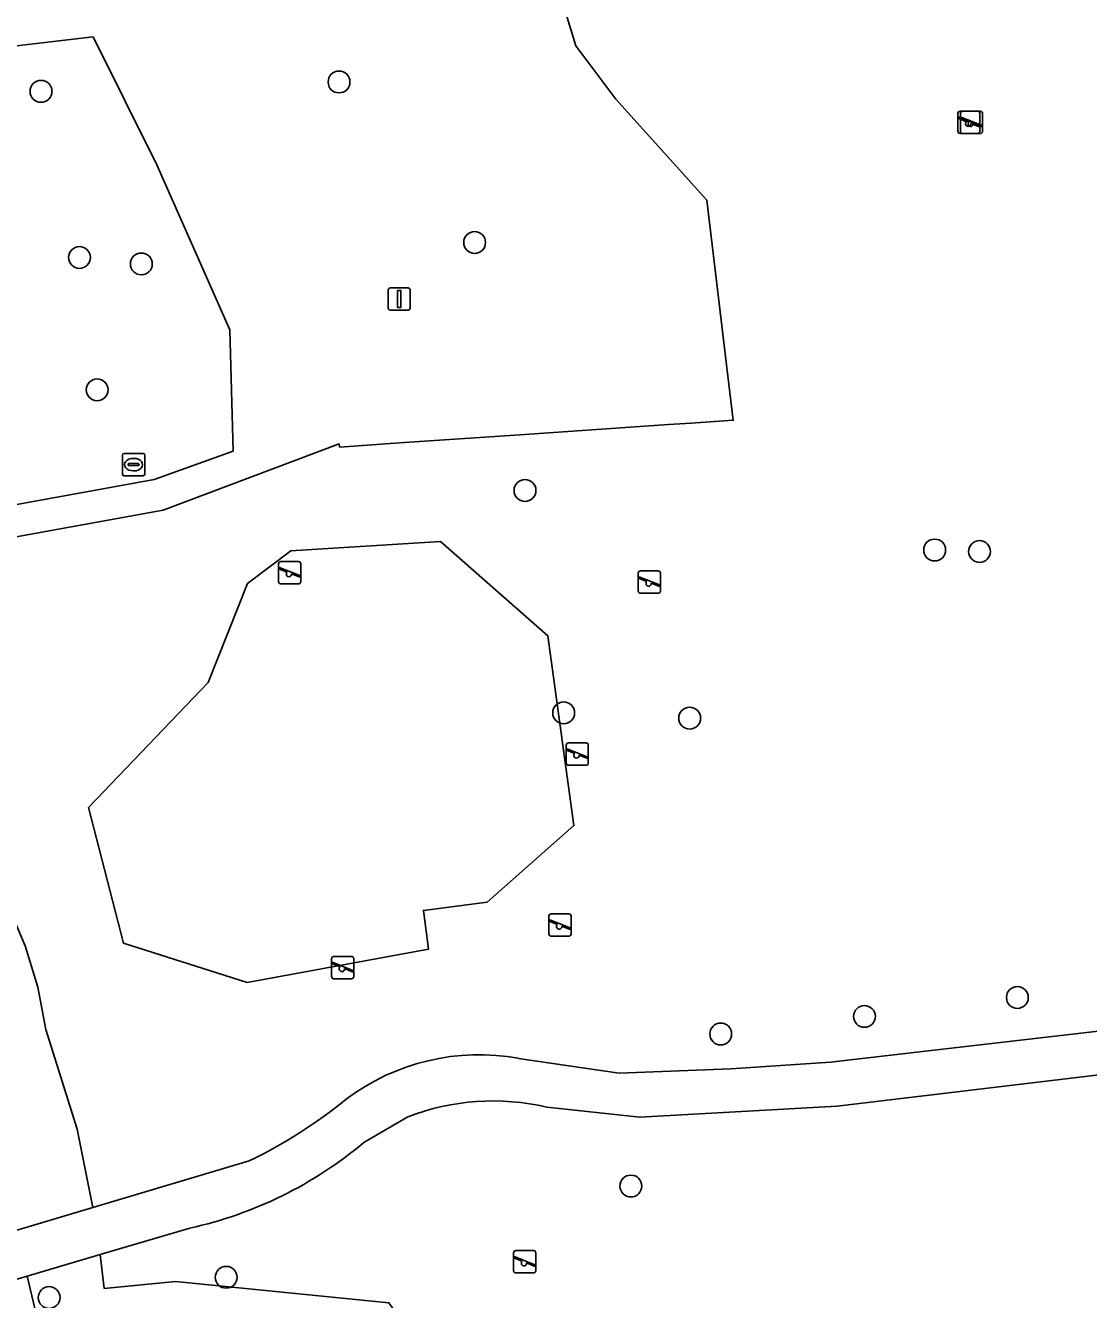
# Model space of a CAD drawing. Extents: x 160732 to 162107, y 387428 to 388479.
# Drawn here: x 160890.7 to 160938.3, y 387541.9 to 387599 of the extents above; entities that cross this region are included whole.
import ezdxf

# ---------------------------------------------------------------- set-up
doc = ezdxf.new("R2010")
doc.units = 0
for name, color, linetype in [('IMGEO_Boom', 7, 'Continuous'), ('IMGEO_Groenvoorziening', 7, 'Continuous'), ('IMGEO_Lichtmast', 7, 'Continuous'), ('IMGEO_Rioolput', 7, 'Continuous'), ('IMGEO_Speelvoorziening', 7, 'Continuous'), ('IMGEO_Terreindeel_zand', 7, 'Continuous'), ('IMGEO_Voetpad_open', 7, 'Continuous')]:
    doc.layers.add(name, color=color, linetype=linetype)

msp = doc.modelspace()

# ---------------------------------------------------------------- linework, layer by layer
at = {"layer": 'IMGEO_Boom'}
for centre in [(160904.75, 387596.458), (160891.408, 387596.038), (160910.818, 387589.271), (160893.131, 387588.6), (160895.9, 387588.309), (160893.921, 387582.672), (160913.074, 387578.163), (160931.409, 387575.497), (160933.419, 387575.429), (160914.804, 387568.205), (160920.443, 387567.97), (160935.111, 387555.46), (160928.264, 387554.613), (160921.833, 387553.826), (160917.813, 387547.016), (160899.699, 387542.93), (160891.771, 387542.021)]:
    msp.add_circle(centre, 0.489, dxfattribs=at)
at = {"layer": 'IMGEO_Groenvoorziening'}
for points in [[(160913.958, 387602.627), (160915.354, 387598.083), (160917.135, 387595.695), (160921.213, 387591.172), (160922.096, 387583.797), (160922.393, 387581.31), (160920.514, 387581.182), (160919.5, 387581.113), (160913.06, 387580.675), (160907.462, 387580.294), (160904.771, 387580.111), (160904.748, 387580.246), (160896.875, 387577.29), (160889.303, 387575.915)], [(160896.589, 387592.745), (160893.739, 387598.484), (160889.288, 387597.96), (160888.437, 387595.068), (160888.178, 387594.485), (160887.484, 387593.415), (160886.583, 387592.513), (160886.067, 387592.138), (160885.515, 387591.818), (160884.325, 387591.36), (160883.701, 387591.227), (160882.614, 387591.153), (160881.899, 387591.148), (160863.744, 387591.009), (160859.945, 387586.051), (160859.148, 387585.487), (160859.82, 387582.749), (160862.395, 387583.636), (160864.637, 387584.879), (160866.976, 387585.852), (160867.819, 387585.986), (160877.892, 387585.614)], [(160912.78, 387552.735), (160917.291, 387552.074), (160922.289, 387552.26), (160926.751, 387552.568), (160947.358, 387554.958), (160958.867, 387556.421), (160966.825, 387556.763), (160963.981, 387598.065)], [(160883.962, 387581.582), (160884.79, 387578.946), (160885.053, 387577.611), (160889.002, 387577.302), (160896.469, 387578.661), (160900.006, 387579.926), (160899.859, 387585.355), (160896.589, 387592.745)], [(160890.705, 387557.766), (160891.265, 387555.923), (160891.63, 387554.031), (160893.021, 387549.569), (160893.725, 387546.052), (160900.725, 387548.141)], [(160958.854, 387554.401), (160927.045, 387550.589), (160918.209, 387550.105), (160914.054, 387550.547)], [(160907.827, 387550.117), (160905.862, 387548.967)], [(160898.078, 387545.131), (160894.06, 387543.946), (160894.237, 387542.434), (160897.436, 387542.742), (160906.978, 387541.785), (160907.535, 387541.005), (160908.393, 387540.348), (160909.411, 387539.988), (160910.491, 387539.96), (160911.309, 387539.981), (160911.964, 387539.844), (160912.575, 387539.573), (160913.354, 387538.945), (160916.56, 387534.884), (160917.826, 387532.995), (160919.026, 387531.589), (160920.367, 387530.317), (160923.011, 387529.746), (160944.179, 387540.722)], [(160906.978, 387541.785), (160897.436, 387542.742), (160894.237, 387542.434), (160894.06, 387543.946), (160890.787, 387542.981), (160891.863, 387538.451)]]:
    msp.add_lwpolyline(points, dxfattribs=at)
for points in [[(160914.102, 387571.661), (160915.251, 387563.161), (160911.375, 387559.732), (160908.526, 387559.357), (160908.754, 387557.626), (160900.63, 387556.135), (160895.102, 387557.892), (160893.543, 387563.964), (160898.894, 387569.558), (160900.652, 387573.996), (160902.59, 387575.464), (160909.291, 387575.886)], [(160883.338, 387542.952), (160893.725, 387546.052), (160893.021, 387549.569), (160891.63, 387554.031), (160891.265, 387555.923), (160890.705, 387557.766), (160889.954, 387559.541), (160889.023, 387561.227), (160887.92, 387562.807), (160886.658, 387564.263), (160885.251, 387565.579), (160885.073, 387565.72)]]:
    msp.add_lwpolyline(points, close=True, dxfattribs=at)
for centre, radius, start, end in [((160911.015, 387543.01), 9.884, 79.7111, 126.9868), ((160890.93, 387568.326), 22.436, 295.886, 309.0615), ((160911.636, 387540.254), 10.573, 76.7815, 111.1189), ((160894.147, 387562.923), 18.221, 282.4585, 310.0102)]:
    msp.add_arc(centre, radius, start, end, dxfattribs=at)
at = {"layer": 'IMGEO_Lichtmast'}
for p, q in [((160906.946, 387586.339), (160906.946, 387587.139)), ((160906.946, 387587.139), (160906.946, 387586.339)), ((160907.046, 387587.239), (160907.836, 387587.239)), ((160907.836, 387587.239), (160907.046, 387587.239)), ((160907.936, 387587.139), (160907.936, 387586.339)), ((160907.936, 387586.339), (160907.936, 387587.139)), ((160907.836, 387586.239), (160907.046, 387586.239)), ((160907.046, 387586.239), (160907.836, 387586.239))]:
    msp.add_line(p, q, dxfattribs=at)
msp.add_lwpolyline([(160907.366, 387587.114), (160907.516, 387587.114), (160907.516, 387586.364), (160907.366, 387586.364), (160907.366, 387587.114)], dxfattribs=at)
for centre, start, end in [((160907.046, 387587.139), 90, 180), ((160907.046, 387587.139), 90, 180), ((160907.836, 387587.139), 0, 90), ((160907.836, 387587.139), 360, 90), ((160907.046, 387586.339), 180, 270), ((160907.046, 387586.339), 180, 270), ((160907.836, 387586.339), 270, 0), ((160907.836, 387586.339), 270, 0)]:
    msp.add_arc(centre, 0.1, start, end, dxfattribs=at)
at = {"layer": 'IMGEO_Rioolput'}
for p, q in [((160895.053, 387578.896), (160895.053, 387579.748)), ((160895.128, 387579.822), (160895.98, 387579.822)), ((160895.541, 387579.602), (160895.566, 387579.602)), ((160896.054, 387579.748), (160896.054, 387578.896)), ((160895.312, 387579.316), (160895.312, 387579.328)), ((160895.75, 387579.279), (160895.352, 387579.279)), ((160895.355, 387579.365), (160895.753, 387579.365)), ((160895.564, 387579.042), (160895.539, 387579.042)), ((160895.796, 387579.328), (160895.796, 387579.316)), ((160895.98, 387578.822), (160895.128, 387578.822))]:
    msp.add_line(p, q, dxfattribs=at)
for points in [[(160895.053, 387578.896), (160895.053, 387579.748)], [(160895.128, 387579.822), (160895.98, 387579.822)], [(160896.054, 387579.748), (160896.054, 387578.896)], [(160895.98, 387578.822), (160895.128, 387578.822)]]:
    msp.add_lwpolyline(points, dxfattribs=at)
for centre, radius, start, end in [((160895.13, 387579.746), 0.0765, 91.552, 178.448), ((160895.13, 387579.746), 0.0765, 91.552, 178.448), ((160895.978, 387579.746), 0.0765, 1.552, 88.448), ((160895.978, 387579.746), 0.0765, 1.552, 88.448), ((160895.13, 387578.898), 0.0765, 181.552, 268.448), ((160895.13, 387578.898), 0.0765, 181.552, 268.448), ((160895.352, 387579.325), 0.0403, 85.8775, 175.7526), ((160895.349, 387579.315), 0.0366, 178.938, 274.7102), ((160895.753, 387579.322), 0.043, 264.8664, 352.4533), ((160895.757, 387579.327), 0.0386, 1.7309, 96.639), ((160895.978, 387578.898), 0.0765, 271.552, 358.448), ((160895.978, 387578.898), 0.0765, 271.552, 358.448)]:
    msp.add_arc(centre, radius, start, end, dxfattribs=at)
for centre, major_axis, ratio, start_param, end_param in [((160895.54, 387579.322), (-0.387, 0.002), 0.722429, 4.712389, 7.853982), ((160895.565, 387579.322), (-0.39, 0.002), 0.717154, 1.570796, 4.712389)]:
    msp.add_ellipse(centre, major_axis=major_axis, ratio=ratio, start_param=start_param, end_param=end_param, dxfattribs=at)
at = {"layer": 'IMGEO_Speelvoorziening'}
for p, q in [((160932.446, 387594.25), (160932.446, 387595.05)), ((160932.446, 387595.05), (160932.446, 387594.25)), ((160932.515, 387594.875), (160933.391, 387594.522)), ((160932.546, 387595.15), (160933.336, 387595.15)), ((160933.336, 387595.15), (160932.546, 387595.15)), ((160932.56, 387594.247), (160932.56, 387595.047)), ((160932.56, 387595.047), (160932.56, 387594.247)), ((160932.629, 387594.872), (160933.505, 387594.519)), ((160932.66, 387595.147), (160933.45, 387595.147)), ((160933.45, 387595.147), (160932.66, 387595.147)), ((160933.436, 387595.05), (160933.436, 387594.25)), ((160933.436, 387594.25), (160933.436, 387595.05)), ((160933.55, 387595.047), (160933.55, 387594.247)), ((160933.55, 387594.247), (160933.55, 387595.047)), ((160932.829, 387594.678), (160932.49, 387594.815)), ((160932.943, 387594.675), (160932.604, 387594.812)), ((160933.367, 387594.462), (160933.027, 387594.599)), ((160933.481, 387594.459), (160933.141, 387594.596)), ((160933.336, 387594.15), (160932.546, 387594.15)), ((160932.546, 387594.15), (160933.336, 387594.15)), ((160933.45, 387594.147), (160932.66, 387594.147)), ((160932.66, 387594.147), (160933.45, 387594.147)), ((160902.047, 387574.082), (160902.047, 387574.882)), ((160902.047, 387574.882), (160902.047, 387574.082)), ((160902.147, 387574.982), (160902.937, 387574.982)), ((160902.937, 387574.982), (160902.147, 387574.982)), ((160903.037, 387574.882), (160903.037, 387574.082)), ((160903.037, 387574.082), (160903.037, 387574.882)), ((160902.43, 387574.51), (160902.091, 387574.647)), ((160902.116, 387574.707), (160902.992, 387574.354)), ((160902.968, 387574.294), (160902.628, 387574.431)), ((160918.145, 387573.662), (160918.145, 387574.462)), ((160918.145, 387574.462), (160918.145, 387573.662)), ((160918.245, 387574.562), (160919.035, 387574.562)), ((160919.035, 387574.562), (160918.245, 387574.562)), ((160919.135, 387574.462), (160919.135, 387573.662)), ((160919.135, 387573.662), (160919.135, 387574.462)), ((160902.937, 387573.982), (160902.147, 387573.982)), ((160902.147, 387573.982), (160902.937, 387573.982)), ((160918.528, 387574.09), (160918.189, 387574.227)), ((160918.214, 387574.287), (160919.09, 387573.934)), ((160919.066, 387573.874), (160918.726, 387574.011)), ((160919.035, 387573.562), (160918.245, 387573.562)), ((160918.245, 387573.562), (160919.035, 387573.562)), ((160914.917, 387565.962), (160914.917, 387566.762)), ((160914.917, 387566.762), (160914.917, 387565.962)), ((160915.3, 387566.39), (160914.961, 387566.527)), ((160914.986, 387566.587), (160915.862, 387566.234)), ((160915.017, 387566.862), (160915.807, 387566.862)), ((160915.807, 387566.862), (160915.017, 387566.862)), ((160915.907, 387566.762), (160915.907, 387565.962)), ((160915.907, 387565.962), (160915.907, 387566.762)), ((160915.807, 387565.862), (160915.017, 387565.862)), ((160915.017, 387565.862), (160915.807, 387565.862)), ((160915.838, 387566.174), (160915.498, 387566.311)), ((160914.144, 387558.303), (160914.144, 387559.103)), ((160914.144, 387559.103), (160914.144, 387558.303)), ((160914.213, 387558.928), (160915.089, 387558.575)), ((160914.244, 387559.203), (160915.034, 387559.203)), ((160915.034, 387559.203), (160914.244, 387559.203)), ((160915.134, 387559.103), (160915.134, 387558.303)), ((160915.134, 387558.303), (160915.134, 387559.103)), ((160914.527, 387558.731), (160914.188, 387558.868)), ((160915.065, 387558.515), (160914.725, 387558.652)), ((160915.034, 387558.203), (160914.244, 387558.203)), ((160914.244, 387558.203), (160915.034, 387558.203)), ((160904.417, 387556.402), (160904.417, 387557.202)), ((160904.417, 387557.202), (160904.417, 387556.402)), ((160904.517, 387557.302), (160905.307, 387557.302)), ((160905.307, 387557.302), (160904.517, 387557.302)), ((160905.407, 387557.202), (160905.407, 387556.402)), ((160905.407, 387556.402), (160905.407, 387557.202)), ((160904.8, 387556.83), (160904.461, 387556.967)), ((160904.486, 387557.027), (160905.362, 387556.674)), ((160905.338, 387556.614), (160904.998, 387556.751)), ((160905.307, 387556.302), (160904.517, 387556.302)), ((160904.517, 387556.302), (160905.307, 387556.302)), ((160912.665, 387544.123), (160913.455, 387544.123)), ((160913.455, 387544.123), (160912.665, 387544.123)), ((160912.565, 387543.223), (160912.565, 387544.023)), ((160912.565, 387544.023), (160912.565, 387543.223)), ((160912.948, 387543.651), (160912.609, 387543.788)), ((160912.634, 387543.848), (160913.51, 387543.495)), ((160913.486, 387543.435), (160913.146, 387543.572)), ((160913.555, 387544.023), (160913.555, 387543.223)), ((160913.555, 387543.223), (160913.555, 387544.023)), ((160913.455, 387543.123), (160912.665, 387543.123)), ((160912.665, 387543.123), (160913.455, 387543.123))]:
    msp.add_line(p, q, dxfattribs=at)
for centre, radius, start, end in [((160932.546, 387595.05), 0.1, 90, 180), ((160932.546, 387595.05), 0.1, 90, 180), ((160932.503, 387594.845), 0.0327, 68.078, 248.078), ((160932.66, 387595.047), 0.1, 90, 180), ((160932.66, 387595.047), 0.1, 90, 180), ((160932.617, 387594.842), 0.0327, 68.078, 248.078), ((160933.336, 387595.05), 0.1, 0, 90), ((160933.336, 387595.05), 0.1, 360, 90), ((160933.45, 387595.047), 0.1, 0, 90), ((160933.45, 387595.047), 0.1, 360, 90), ((160932.908, 387594.588), 0.12, 130.9928, 5.1632), ((160933.022, 387594.585), 0.12, 130.9928, 5.1632), ((160933.379, 387594.492), 0.0327, 248.078, 68.078), ((160933.493, 387594.489), 0.0327, 248.078, 68.078), ((160932.546, 387594.25), 0.1, 180, 270), ((160932.546, 387594.25), 0.1, 180, 270), ((160932.66, 387594.247), 0.1, 180, 270), ((160932.66, 387594.247), 0.1, 180, 270), ((160933.336, 387594.25), 0.1, 270, 0), ((160933.336, 387594.25), 0.1, 270, 0), ((160933.45, 387594.247), 0.1, 270, 0), ((160933.45, 387594.247), 0.1, 270, 0), ((160902.147, 387574.882), 0.1, 90, 180), ((160902.147, 387574.882), 0.1, 90, 180), ((160902.937, 387574.882), 0.1, 0, 90), ((160902.937, 387574.882), 0.1, 360, 90), ((160902.104, 387574.677), 0.0327, 68.078, 248.078), ((160902.509, 387574.42), 0.12, 130.9928, 5.1632), ((160902.98, 387574.324), 0.0327, 248.078, 68.078), ((160918.245, 387574.462), 0.1, 90, 180), ((160918.245, 387574.462), 0.1, 90, 180), ((160919.035, 387574.462), 0.1, 0, 90), ((160919.035, 387574.462), 0.1, 360, 90), ((160902.147, 387574.082), 0.1, 180, 270), ((160902.147, 387574.082), 0.1, 180, 270), ((160902.937, 387574.082), 0.1, 270, 0), ((160902.937, 387574.082), 0.1, 270, 0), ((160918.202, 387574.257), 0.0327, 68.078, 248.078), ((160918.607, 387574), 0.12, 130.9928, 5.1632), ((160919.078, 387573.904), 0.0327, 248.078, 68.078), ((160918.245, 387573.662), 0.1, 180, 270), ((160918.245, 387573.662), 0.1, 180, 270), ((160919.035, 387573.662), 0.1, 270, 0), ((160919.035, 387573.662), 0.1, 270, 0), ((160915.017, 387566.762), 0.1, 90, 180), ((160915.017, 387566.762), 0.1, 90, 180), ((160914.974, 387566.557), 0.0327, 68.078, 248.078), ((160915.379, 387566.3), 0.12, 130.9928, 5.1632), ((160915.807, 387566.762), 0.1, 0, 90), ((160915.807, 387566.762), 0.1, 360, 90), ((160915.017, 387565.962), 0.1, 180, 270), ((160915.017, 387565.962), 0.1, 180, 270), ((160915.807, 387565.962), 0.1, 270, 0), ((160915.807, 387565.962), 0.1, 270, 0), ((160915.85, 387566.204), 0.0327, 248.078, 68.078), ((160914.244, 387559.103), 0.1, 90, 180), ((160914.244, 387559.103), 0.1, 90, 180), ((160914.201, 387558.898), 0.0327, 68.078, 248.078), ((160915.034, 387559.103), 0.1, 0, 90), ((160915.034, 387559.103), 0.1, 360, 90), ((160914.606, 387558.641), 0.12, 130.9928, 5.1632), ((160915.077, 387558.545), 0.0327, 248.078, 68.078), ((160914.244, 387558.303), 0.1, 180, 270), ((160914.244, 387558.303), 0.1, 180, 270), ((160915.034, 387558.303), 0.1, 270, 0), ((160915.034, 387558.303), 0.1, 270, 0), ((160904.517, 387557.202), 0.1, 90, 180), ((160904.517, 387557.202), 0.1, 90, 180), ((160905.307, 387557.202), 0.1, 0, 90), ((160905.307, 387557.202), 0.1, 360, 90), ((160904.474, 387556.997), 0.0327, 68.078, 248.078), ((160904.879, 387556.74), 0.12, 130.9928, 5.1632), ((160905.35, 387556.644), 0.0327, 248.078, 68.078), ((160904.517, 387556.402), 0.1, 180, 270), ((160904.517, 387556.402), 0.1, 180, 270), ((160905.307, 387556.402), 0.1, 270, 0), ((160905.307, 387556.402), 0.1, 270, 0), ((160912.665, 387544.023), 0.1, 90, 180), ((160912.665, 387544.023), 0.1, 90, 180), ((160913.455, 387544.023), 0.1, 0, 90), ((160913.455, 387544.023), 0.1, 360, 90), ((160912.622, 387543.818), 0.0327, 68.078, 248.078), ((160913.027, 387543.561), 0.12, 130.9928, 5.1632), ((160913.498, 387543.465), 0.0327, 248.078, 68.078), ((160912.665, 387543.223), 0.1, 180, 270), ((160912.665, 387543.223), 0.1, 180, 270), ((160913.455, 387543.223), 0.1, 270, 0), ((160913.455, 387543.223), 0.1, 270, 0)]:
    msp.add_arc(centre, radius, start, end, dxfattribs=at)
at = {"layer": 'IMGEO_Terreindeel_zand'}
for points in [[(160900.652, 387573.996), (160898.894, 387569.558), (160893.543, 387563.964), (160895.102, 387557.892), (160900.63, 387556.135), (160908.754, 387557.626), (160908.526, 387559.357), (160911.375, 387559.732), (160915.251, 387563.161), (160914.102, 387571.661), (160909.291, 387575.886), (160902.59, 387575.464)], [(160890.787, 387542.981), (160889.508, 387542.603), (160890.644, 387534.616), (160890.766, 387529.424), (160890.626, 387525.655), (160894.685, 387516.677), (160898.635, 387511.189), (160909.482, 387513.159), (160910.7, 387518.069), (160909.498, 387531.666), (160899.751, 387536.449), (160893.283, 387535.251), (160891.863, 387538.451)]]:
    msp.add_lwpolyline(points, close=True, dxfattribs=at)
at = {"layer": 'IMGEO_Voetpad_open'}
for points in [[(160889.303, 387575.915), (160896.875, 387577.29), (160904.748, 387580.246), (160904.771, 387580.111), (160907.462, 387580.294), (160913.06, 387580.675), (160919.5, 387581.113), (160920.514, 387581.182), (160922.393, 387581.31), (160922.096, 387583.797), (160921.213, 387591.172), (160917.135, 387595.695), (160915.354, 387598.083), (160913.958, 387602.627), (160893.512, 387600.761), (160889.93, 387600.434), (160885.106, 387599.994), (160884.709, 387599.958)], [(160889.288, 387597.96), (160893.739, 387598.484), (160896.589, 387592.745), (160899.859, 387585.355), (160900.006, 387579.926), (160896.469, 387578.661), (160889.002, 387577.302)], [(160900.725, 387548.141), (160893.725, 387546.052), (160883.338, 387542.952), (160885.073, 387565.72), (160885.249, 387568.029), (160885.33, 387569.898), (160885.271, 387573.423), (160889.303, 387575.915)], [(160914.054, 387550.547), (160918.209, 387550.105), (160927.045, 387550.589), (160958.854, 387554.401), (160966.948, 387554.984), (160966.825, 387556.763), (160958.867, 387556.421), (160947.358, 387554.958), (160926.751, 387552.568), (160922.289, 387552.26), (160917.291, 387552.074), (160912.78, 387552.735)], [(160905.862, 387548.967), (160907.827, 387550.117)], [(160869.689, 387544.709), (160873.404, 387546.278), (160875.787, 387548.16), (160876.472, 387549.064), (160877.039, 387548.925), (160882.189, 387547.674), (160881.85, 387542.521), (160862.39, 387536.731), (160862.627, 387534.673), (160867.59, 387536.137), (160871.223, 387537.209), (160889.508, 387542.603), (160890.787, 387542.981), (160894.06, 387543.946), (160898.078, 387545.131)]]:
    msp.add_lwpolyline(points, dxfattribs=at)
for centre, radius, start, end in [((160911.015, 387543.01), 9.884, 79.7111, 126.9868), ((160890.93, 387568.326), 22.436, 295.886, 309.0615), ((160911.636, 387540.254), 10.573, 76.7815, 111.1189), ((160894.147, 387562.923), 18.221, 282.4585, 310.0102)]:
    msp.add_arc(centre, radius, start, end, dxfattribs=at)

doc.saveas('drawing.dxf')
